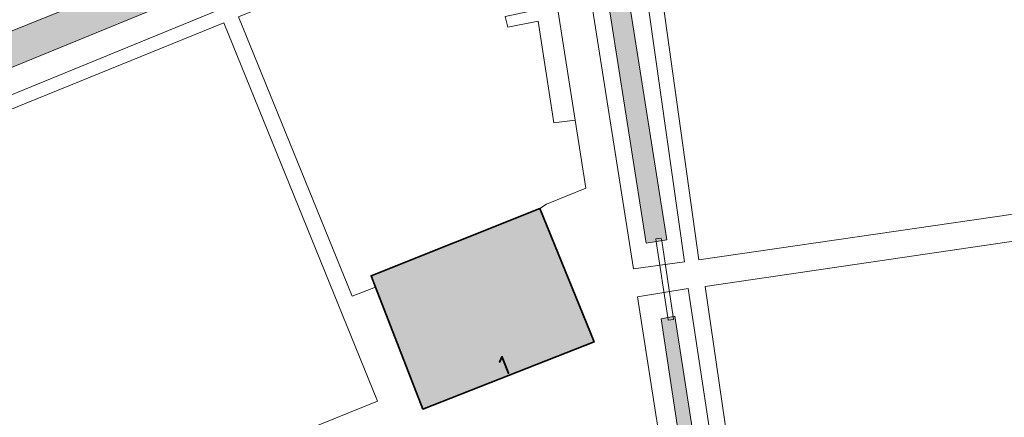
# Model space of a CAD drawing. Header units: metres. Extents: x 125349 to 128236, y 501602 to 503797.
# Tile 565 of 656: x 127025 to 127116, y 502870 to 502907. Entities that reach past the tile are written whole.
import ezdxf
from ezdxf.enums import TextEntityAlignment as Align

# ---------------------------------------------------------------- set-up
doc = ezdxf.new("R2010")
doc.units = ezdxf.units.M
for name, color, linetype, lineweight in [('B-WE-GR-GROENVOORZIENING-GV', 80, 'CONTINUOUS', 18), ('B-WE-KW-KUNSTWERK_DUIKER-GV', 170, 'CONTINUOUS', 18), ('B-WE-OG-BEBOUWING-GV', 7, 'CONTINUOUS', 35), ('B-WE-OG-BEBOUWING-T18', 10, 'CONTINUOUS', 18), ('B-WE-OG-TERREIN_OEVER-GV', 7, 'CONTINUOUS', 18), ('B-WE-OG-WATER-GV', 130, 'CONTINUOUS', 18), ('B-WE-VH-HALFVERHARDING-GV', 130, 'CONTINUOUS', 18), ('B-WE-VH-ONVERHARD-GV', 252, 'CONTINUOUS', 18), ('B-WE-VH-OPENVERHARDING-GV', 90, 'CONTINUOUS', 18)]:
    doc.layers.add(name, color=color, linetype=linetype, lineweight=lineweight)
doc.layers.add('B-WE-OG-BEBOUWING-V', color=7, linetype='CONTINUOUS', lineweight=18, true_color=0xcc646e)
doc.layers.add('B-WE-OG-WATER-V', color=7, linetype='CONTINUOUS', lineweight=18, true_color=0xbee8ff)
doc.styles.add('NLCS-ISO-M1000-T18', font='NLCS-ISO.ttf', dxfattribs={"height": 1.8})

msp = doc.modelspace()

# ---------------------------------------------------------------- hatches: boundary and pattern name
at = {"layer": 'B-WE-OG-BEBOUWING-V'}
msp.add_hatch(color=256, dxfattribs=at).paths.add_polyline_path([(127057.961, 502882.109), (127062.348, 502870.833), (127078.148, 502877.04), (127073.149, 502889.357), (127057.554, 502883.154)])
at = {"layer": 'B-WE-OG-WATER-V'}
for points in [[(126925.692, 502862.179), (126926.725, 502862.599), (126929.444, 502863.705), (126998.342, 502891.735), (127000, 502892.411), (127068.237, 502920.434), (127146.516, 502952.024), (127196.733, 502973.001), (127260.705, 502998.784), (127260.857, 502998.82), (127261.013, 502998.828), (127261.168, 502998.808), (127261.317, 502998.761), (127261.455, 502998.687), (127261.567, 502998.585), (127261.661, 502998.466), (127261.733, 502998.333), (127261.782, 502998.19), (127261.807, 502998.041), (127261.945, 502997.108), (127262.153, 502995.7), (127264.042, 502982.918), (127274.544, 502911.835), (127274.907, 502909.378), (127282.182, 502860.137), (127282.031, 502858.976), (127281.742, 502858.155), (127281.334, 502857.386), (127268.035, 502838.479), (127192.199, 502827.152), (127174.64, 502824.496), (127100.104, 502813.864), (127099.193, 502813.92), (127098.304, 502814.128), (127097.618, 502814.416), (127096.987, 502814.81), (127096.427, 502815.299), (127095.952, 502815.872), (127095.582, 502816.467), (127095.305, 502817.11), (127095.127, 502817.788), (127095.052, 502818.484), (127085.615, 502879.411), (127084.34, 502879.16), (127094.277, 502813.207), (127094.502, 502811.717), (127096.103, 502811.268), (127132.621, 502816.48), (127179.344, 502823.246), (127230.768, 502830.464), (127268.638, 502836.128), (127269.888, 502836.64), (127270.897, 502837.476), (127280.482, 502851.498), (127284.384, 502857.206), (127284.591, 502857.745), (127284.735, 502858.304), (127284.823, 502858.953), (127284.833, 502859.607), (127284.584, 502861.398), (127283.981, 502865.851), (127266.618, 502983.933), (127264.357, 502999.307), (127264.347, 502999.447), (127264.363, 502999.639), (127264.412, 502999.825), (127264.492, 503000), (127264.602, 503000.168), (127264.738, 503000.316), (127264.896, 503000.44), (127265.072, 503000.536), (127265.86, 503000.856), (127270.744, 503002.841), (127363.988, 503040.735), (127500, 503096.01), (127557.609, 503119.4), (127566.001, 503122.807), (127564.637, 503126.313), (127556.879, 503123.274), (127513.142, 503105.462), (127471.191, 503088.149), (127356.647, 503040.877), (127237.227, 502993.046), (127157.527, 502959.981), (127056.473, 502918.71), (126986.353, 502890.514), (126953.022, 502877.282), (126938.276, 502870.698), (126816.16, 502822.047), (126799.469, 502814.983), (126798.43, 502814.189), (126797.678, 502813.119), (126797.298, 502811.964), (126794.069, 502810.633), (126794.114, 502810.547), (126794.255, 502810.364), (126794.427, 502810.209), (126794.623, 502810.087), (126794.838, 502810.003), (126795.065, 502809.958), (126801.742, 502812.259), (126815.875, 502817.472), (126882.56, 502844.385), (126887.864, 502846.257), (126892.686, 502848.457), (126899.347, 502851.123), (126904.204, 502852.841), (126910.749, 502855.949), (126912.045, 502856.396), (126920.665, 502860.142), (126923.134, 502861.019), (126923.894, 502860.754), (126924.227, 502860.545), (126924.713, 502859.369), (126926.414, 502855.193), (126931.221, 502843.57), (126935.053, 502834.355), (126938.599, 502825.858), (126938.915, 502825.79), (126939.468, 502825.67), (126940.871, 502825.979), (126940.481, 502826.935), (126939.727, 502828.784)], [(127080.3, 502915.331), (127078.437, 502915.027), (127082.961, 502886.164), (127084.862, 502886.465)]]:
    msp.add_hatch(color=256, dxfattribs=at).paths.add_polyline_path(points)

# ---------------------------------------------------------------- linework, layer by layer
at = {"layer": 'B-WE-GR-GROENVOORZIENING-GV', "flags": 128}
for points in [[(127260.705, 502998.784), (127196.733, 502973.001), (127146.516, 502952.024), (127068.237, 502920.434), (127000, 502892.411)], [(127076.493, 502917.434), (127081.795, 502883.78), (127086.497, 502884.431), (127081.026, 502923.159)], [(127000, 502889.882), (127067.623, 502917.652)], [(127045.331, 502907.069), (127055.799, 502881.254), (127057.961, 502882.109), (127057.554, 502883.154), (127073.149, 502889.357), (127073.755, 502889.765), (127077.39, 502891.234), (127076.404, 502897.534), (127074.435, 502897.289), (127072.981, 502906.696), (127070.179, 502906.144), (127069.945, 502907.125)]]:
    msp.add_lwpolyline(points, dxfattribs=at)
msp.add_lwpolyline([(127080.3, 502915.331), (127084.862, 502886.465), (127082.961, 502886.164), (127078.437, 502915.027)], close=True, dxfattribs=at)
at = {"layer": 'B-WE-KW-KUNSTWERK_DUIKER-GV', "flags": 128}
msp.add_lwpolyline([(127084.391, 502886.389), (127084.354, 502886.636), (127083.859, 502886.561), (127083.896, 502886.314), (127084.957, 502879.293), (127084.995, 502879.046), (127085.489, 502879.12), (127085.452, 502879.367)], close=True, dxfattribs=at)
at = {"layer": 'B-WE-OG-BEBOUWING-GV', "flags": 128}
msp.add_lwpolyline([(127057.961, 502882.109), (127062.348, 502870.833), (127078.148, 502877.04), (127073.149, 502889.357), (127057.554, 502883.154)], close=True, dxfattribs=at)
at = {"layer": 'B-WE-OG-TERREIN_OEVER-GV', "flags": 128}
msp.add_lwpolyline([(126986.353, 502890.514), (127056.473, 502918.71), (127157.527, 502959.981), (127237.227, 502993.046), (127356.647, 503040.877), (127471.191, 503088.149)], dxfattribs=at)
at = {"layer": 'B-WE-OG-WATER-GV', "flags": 128}
for points in [[(127471.191, 503088.149), (127356.647, 503040.877), (127237.227, 502993.046), (127157.527, 502959.981), (127056.473, 502918.71), (126986.353, 502890.514)], [(127000, 502892.411), (127068.237, 502920.434), (127146.516, 502952.024), (127196.733, 502973.001), (127260.705, 502998.784), (127260.857, 502998.82), (127261.013, 502998.828), (127261.168, 502998.808), (127261.317, 502998.761), (127261.455, 502998.687), (127261.567, 502998.585), (127261.661, 502998.466), (127261.733, 502998.333), (127261.782, 502998.19), (127261.807, 502998.041), (127261.945, 502997.108), (127262.153, 502995.7), (127264.042, 502982.918), (127274.544, 502911.835), (127274.907, 502909.378), (127282.182, 502860.137)], [(127095.052, 502818.484), (127085.615, 502879.411), (127084.34, 502879.16), (127094.277, 502813.207)]]:
    msp.add_lwpolyline(points, dxfattribs=at)
msp.add_lwpolyline([(127080.3, 502915.331), (127078.437, 502915.027), (127082.961, 502886.164), (127084.862, 502886.465)], close=True, dxfattribs=at)
at = {"layer": 'B-WE-VH-HALFVERHARDING-GV', "flags": 128}
for points in [[(127200.107, 502971.969), (127145.844, 502949.641), (127081.026, 502923.159), (127086.497, 502884.431), (127081.795, 502883.78), (127076.493, 502917.434), (127073.542, 502916.883), (127073.191, 502915.932), (127074.746, 502908.127), (127076.404, 502897.534), (127077.39, 502891.234), (127073.755, 502889.765), (127073.149, 502889.357), (127078.148, 502877.04), (127062.348, 502870.833), (127057.961, 502882.109), (127055.799, 502881.254), (127045.331, 502907.069), (127068.139, 502916.331), (127067.623, 502917.652), (127000, 502889.882)], [(127087.482, 502846.989), (127082.163, 502881.211), (127086.848, 502881.98), (127096.432, 502818.485)]]:
    msp.add_lwpolyline(points, dxfattribs=at)
for points in [[(127127.633, 502890.428), (127087.814, 502884.614), (127082.695, 502921.538), (127083.394, 502922.438), (127120.758, 502937.759)], [(127020.941, 502856.479), (127006.617, 502891.349), (127043.98, 502906.519), (127058.154, 502871.548)], [(127088.416, 502882.163), (127127.984, 502887.977), (127136.919, 502825.788), (127098.25, 502820.224), (127097.3, 502820.874)]]:
    msp.add_lwpolyline(points, close=True, dxfattribs=at)
at = {"layer": 'B-WE-VH-ONVERHARD-GV', "flags": 128}
for points in [[(127127.633, 502890.428), (127120.758, 502937.759), (127083.394, 502922.438), (127082.695, 502921.538), (127087.814, 502884.614)], [(127020.941, 502856.479), (127058.154, 502871.548), (127043.98, 502906.519), (127006.617, 502891.349)], [(127088.416, 502882.163), (127097.3, 502820.874), (127098.25, 502820.224), (127136.919, 502825.788), (127127.984, 502887.977)]]:
    msp.add_lwpolyline(points, close=True, dxfattribs=at)
for points in [[(127096.432, 502818.485), (127086.848, 502881.98), (127082.163, 502881.211), (127087.482, 502846.989)], [(127094.277, 502813.207), (127084.34, 502879.16), (127085.615, 502879.411), (127095.052, 502818.484)]]:
    msp.add_lwpolyline(points, dxfattribs=at)
at = {"layer": 'B-WE-VH-OPENVERHARDING-GV', "flags": 128}
msp.add_lwpolyline([(127074.746, 502908.127), (127069.945, 502907.125), (127070.179, 502906.144), (127072.981, 502906.696), (127074.435, 502897.289), (127076.404, 502897.534)], close=True, dxfattribs=at)

# ---------------------------------------------------------------- texts
at = {"layer": 'B-WE-OG-BEBOUWING-T18', "style": 'NLCS-ISO-M1000-T18'}
msp.add_text('1', height=1.8, rotation=21.5, dxfattribs=at).set_placement((127069.86, 502874.86), align=Align.MIDDLE)

doc.saveas('drawing.dxf')
